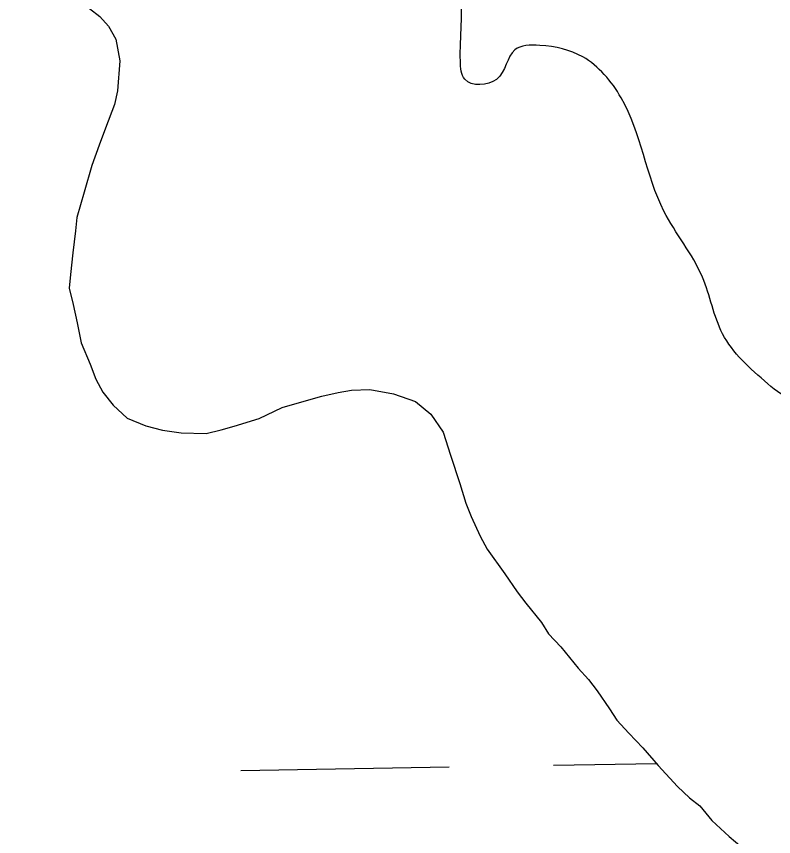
# Model space of a CAD drawing. Extents: x 3892998 to 3931244, y 278583 to 304547.
# Drawn here: x 3920723.4 to 3920839.7, y 289253.7 to 289379.6 of the extents above; entities that cross this region are included whole.
import ezdxf

# ---------------------------------------------------------------- set-up
doc = ezdxf.new("R2010")
doc.units = 0
for name, color, linetype in [('V-RIVR-EDGE', 7, 'Continuous'), ('V-TOPO-SHOR', 7, 'Continuous'), ('V-WETL-SWMP', 7, 'Continuous')]:
    doc.layers.add(name, color=color, linetype=linetype)

msp = doc.modelspace()

# ---------------------------------------------------------------- linework, layer by layer
at = {"layer": 'V-RIVR-EDGE'}
msp.add_spline([(3921447.03, 289356.16), (3921443.87, 289345.38), (3921437.91, 289331.47), (3921434.06, 289321.38), (3921430.57, 289317.56), (3921426.39, 289316.53), (3921417.35, 289318.99), (3921412.82, 289317.96), (3921408.98, 289315.53), (3921398.86, 289302.67), (3921394.66, 289295.37), (3921390.13, 289292.25), (3921382.47, 289290.88), (3921377.59, 289290.89), (3921375.86, 289293.33), (3921375.53, 289301.34), (3921375.56, 289312.48), (3921372.14, 289337.2), (3921368.34, 289351.13), (3921362.8, 289360.55), (3921351.33, 289370.32), (3921339.15, 289372.09), (3921331.16, 289375.59), (3921323.51, 289381.18), (3921313.78, 289388.17), (3921298.83, 289394.12), (3921276.92, 289404.27), (3921270.31, 289406.03), (3921263.7, 289405.7), (3921260.21, 289401.88), (3921254.98, 289400.15), (3921244.9, 289403.66), (3921236.55, 289406.46), (3921225.06, 289407.53), (3921213.92, 289405.47), (3921202.76, 289398.54), (3921194.06, 289398.21), (3921180.47, 289393.37), (3921166.18, 289383.66), (3921145.94, 289365.61), (3921135.45, 289348.23), (3921122.88, 289329.46), (3921117.28, 289318.69), (3921111.7, 289316.26), (3921098.48, 289317.69), (3921096.39, 289315.95), (3921090.81, 289313.18), (3921083.48, 289303.8), (3921078.58, 289295.11), (3921073.69, 289288.51), (3921056.62, 289284.03), (3921047.56, 289276.74), (3921039.88, 289269.45), (3921035.33, 289261.1), (3921033.57, 289253.1), (3921032.51, 289246.49), (3921032.14, 289237.09), (3921033.17, 289230.82), (3921033.14, 289219.34), (3921032.05, 289201.24), (3921029.21, 289177.57), (3921026.03, 289158.44), (3921023.58, 289152.52), (3921019.39, 289150.1), (3921009.64, 289146.64), (3921005.12, 289147.35), (3920999.21, 289153.28), (3920998.88, 289158.5), (3920995.75, 289161.3), (3920989.14, 289163.75), (3920979.74, 289163.77), (3920975.23, 289166.57), (3920971.76, 289170.75), (3920967.62, 289187.47), (3920966.61, 289200.36), (3920967.68, 289212.54), (3920969.1, 289222.98), (3920967.02, 289227.85), (3920959.04, 289237.97), (3920951.4, 289242.51), (3920940.27, 289246.72), (3920932.97, 289251.26), (3920926.72, 289257.54), (3920920.47, 289264.17), (3920915.95, 289268.71), (3920910.4, 289273.25), (3920901.01, 289277.45), (3920895.44, 289277.46), (3920884.64, 289276.79), (3920876.99, 289276.81), (3920871.77, 289278.22), (3920867.95, 289281.71), (3920864.48, 289288.33), (3920863.81, 289296.69), (3920861.39, 289304), (3920856.19, 289312.37), (3920852.37, 289316.56), (3920846.46, 289320.75), (3920842.98, 289320.76), (3920838.81, 289323.2), (3920831.87, 289330.88), (3920828.76, 289339.59), (3920822.86, 289349.7), (3920816.29, 289367.12), (3920810.39, 289373.4), (3920803.78, 289375.16), (3920799.95, 289374.47), (3920797.15, 289369.95), (3920792.28, 289369.96), (3920791.59, 289372.75), (3920791.62, 289383.54), (3920790.24, 289390.51), (3920787.84, 289403.05), (3920784.02, 289406.54), (3920780.54, 289406.89), (3920777.06, 289410.03), (3920774.29, 289416.65), (3920772.21, 289419.79), (3920768.04, 289421.2), (3920759.69, 289422.61), (3920756.91, 289425.75), (3920763.19, 289431.3), (3920763.55, 289434.09), (3920761.47, 289438.62), (3920758.34, 289442.11), (3920746.52, 289448.05), (3920737.14, 289454.69), (3920733.33, 289460.62), (3920733, 289467.93), (3920732.31, 289472.11), (3920727.46, 289479.78), (3920714.25, 289489.56), (3920702.43, 289493.76), (3920698.6, 289495.16), (3920695.13, 289499.7), (3920688.52, 289501.8), (3920676.69, 289504.62), (3920665.91, 289506.04), (3920659.3, 289509.19), (3920653.73, 289509.2), (3920648.85, 289507.47), (3920640.5, 289507.84), (3920634.22, 289502.98), (3920628.65, 289502.3), (3920623.09, 289505.45), (3920619.27, 289508.24), (3920616.48, 289508.25), (3920612.99, 289504.08), (3920610.55, 289502.34), (3920604.28, 289502.71), (3920601.51, 289505.15), (3920599.79, 289513.51), (3920596.31, 289516.65), (3920590.05, 289519.1), (3920581, 289519.13), (3920575.43, 289517.05), (3920573.33, 289511.84), (3920570.53, 289508.71), (3920564.97, 289511.86), (3920555.59, 289517.45), (3920551.06, 289518.16), (3920544.79, 289516.78), (3920530.51, 289511.94), (3920516.21, 289500.84), (3920503.29, 289484.86), (3920495.25, 289473.04), (3920483.41, 289468.89), (3920476.1, 289468.56), (3920468.09, 289466.49), (3920456.92, 289457.12), (3920448.57, 289455.4), (3920441.61, 289456.81), (3920425.24, 289456.16), (3920415.13, 289449.57), (3920410.94, 289443.66), (3920408.13, 289434.62), (3920407.07, 289425.92), (3920404.27, 289421.75), (3920393.13, 289418.99), (3920387.2, 289415.18), (3920378.48, 289406.49), (3920369.05, 289394.68), (3920364.5, 289387.04), (3920360.32, 289384.96), (3920355.1, 289383.93), (3920352.31, 289384.28), (3920346.06, 289390.21), (3920342.25, 289396.49), (3920341.91, 289400.32), (3920341.92, 289403.8), (3920339.84, 289408.68), (3920334.29, 289415.65), (3920330.12, 289420.54), (3920324.91, 289424.03), (3920315.5, 289419.88), (3920306.1, 289418.16), (3920301.57, 289418.17), (3920287.66, 289422.04), (3920284.54, 289425.87), (3920283.16, 289432.14), (3920284.94, 289448.15), (3920284.97, 289461.03), (3920283.25, 289470.08), (3920279.09, 289477.75), (3920271.8, 289483.69), (3920266.93, 289484.74), (3920255.09, 289484.77), (3920243.96, 289488.28), (3920235.27, 289492.13), (3920228.32, 289498.42), (3920224.51, 289504), (3920223.14, 289512.7), (3920221.77, 289522.1), (3920217.6, 289527.34), (3920211.69, 289530.83), (3920201.26, 289534.34), (3920193.6, 289532.96), (3920186.29, 289532.29), (3920180.72, 289533), (3920174.1, 289533.01), (3920164.35, 289529.56), (3920152.13, 289517.05), (3920140.28, 289510.82), (3920131.23, 289509.45), (3920125.67, 289513.64), (3920113.17, 289528.29), (3920101.39, 289547.81), (3920094.1, 289556.19), (3920087.84, 289560.38), (3920080.53, 289560.4), (3920077.76, 289565.28), (3920075.33, 289567.72), (3920070.11, 289568.08), (3920064.18, 289564.96), (3920058.6, 289559.75), (3920052.33, 289558.73), (3920045.72, 289558.74), (3920041.55, 289562.58), (3920033.56, 289568.52), (3920025.9, 289568.89), (3920020.33, 289566.46), (3920014.05, 289563), (3920007.77, 289557.79), (3920004.97, 289549.79), (3920000.43, 289544.93), (3919998.7, 289547.72), (3919994.54, 289556.08), (3919988.99, 289562.01), (3919986.9, 289565.15), (3919986.57, 289571.42), (3919986.94, 289577.68), (3919985.22, 289586.74), (3919984.55, 289597.18), (3919982.47, 289602.76), (3919975.88, 289611.83), (3919969.28, 289617.41), (3919956.41, 289620.58), (3919950.84, 289620.24), (3919947, 289617.12), (3919936.56, 289617.84), (3919929.97, 289625.52), (3919924.41, 289630.75), (3919913.98, 289634.61), (3919899.37, 289639.52), (3919889.64, 289647.2), (3919881.29, 289651.4), (3919873.98, 289650.72), (3919864.23, 289647.61), (3919852.73, 289644.5), (3919842.29, 289645.92), (3919831.16, 289648.73), (3919829.43, 289650.48), (3919829.43, 289652.92), (3919849.99, 289660.87), (3919860.44, 289663.28), (3919871.58, 289662.56), (3919901.15, 289654.83), (3919918.19, 289649.22), (3919927.58, 289648.15), (3919938.03, 289648.82), (3919947.78, 289649.49), (3919953.37, 289657.48), (3919962.46, 289673.13), (3919971.54, 289685.98), (3919982, 289693.27), (3919995.59, 289700.2), (3919999.78, 289705.06), (3920001.19, 289710.97), (3920001.55, 289716.19), (3920005.04, 289718.62), (3920012.36, 289723.82), (3920015.85, 289727.65), (3920015.17, 289733.22), (3920012.75, 289738.79), (3920012.77, 289748.19), (3920014.18, 289756.19), (3920017.33, 289761.76), (3920025.7, 289767.65), (3920042.76, 289770.05), (3920045.2, 289772.48), (3920045.21, 289775.96), (3920043.84, 289782.92), (3920040.02, 289786.41), (3920034.47, 289795.83), (3920032.04, 289800.71), (3920025.78, 289800.72), (3920021.59, 289794.81), (3920013.58, 289794.49), (3920011.5, 289799.02), (3920012.57, 289806.67), (3920016.06, 289810.84), (3920020.24, 289811.53), (3920035.2, 289809.75), (3920042.86, 289808.69), (3920053.29, 289804.14), (3920056.77, 289805.17), (3920063.4, 289812.81), (3920064.47, 289820.12), (3920064.48, 289824.65), (3920066.23, 289827.77), (3920074.24, 289830.54), (3920082.95, 289835.04), (3920086.8, 289843.39), (3920086.82, 289849.65), (3920087.88, 289858.01), (3920091.39, 289869.83), (3920094.56, 289883.75), (3920095.62, 289891.06), (3920094.25, 289900.81), (3920092.19, 289910.56), (3920084.9, 289916.84), (3920074.48, 289929.75), (3920071.01, 289934.63), (3920071.03, 289941.24), (3920068.26, 289947.52), (3920056.11, 289959.73), (3920047.76, 289963.93), (3920039.76, 289965.69), (3920035.24, 289968.14), (3920028.97, 289965.02), (3920025.82, 289957.02), (3920021.99, 289956.33), (3920003.89, 289958.47), (3919996.94, 289961.62), (3919984.77, 289968.61), (3919974, 289976.29), (3919969.15, 289985.36), (3919967.07, 289989.19), (3919957.33, 289991.65), (3919941.67, 289994.48), (3919934.36, 289993.1), (3919928.79, 289993.81), (3919919.05, 289999.06), (3919909.68, 290008.48), (3919901.34, 290016.16), (3919896.84, 290025.22), (3919890.64, 290050.65), (3919889.96, 290060.05), (3919890.33, 290068.4), (3919891.39, 290074.31), (3919895.92, 290077.09), (3919903.23, 290077.07), (3919909.85, 290079.49), (3919914.74, 290084.7), (3919919.29, 290092.7), (3919921.05, 290100.7), (3919921.08, 290114.62)], degree=3, dxfattribs=at)
at = {"layer": 'V-TOPO-SHOR'}
msp.add_lwpolyline([(3920734.65, 289380.84), (3920736.23, 289379.61), (3920737.57, 289378.12), (3920738.66, 289376.11), (3920739.29, 289372.8), (3920738.94, 289368.17), (3920738.49, 289366.1), (3920737.08, 289362.46), (3920736.14, 289359.86), (3920734.97, 289356.74), (3920733.83, 289352.6), (3920732.68, 289348.72), (3920732.49, 289346.66), (3920732.09, 289343.31), (3920731.7, 289339.96), (3920731.51, 289337.9), (3920732.11, 289335.36), (3920732.72, 289332.56), (3920733.34, 289329.5), (3920734.73, 289326.21), (3920735.58, 289323.93), (3920736.67, 289321.92), (3920738.28, 289319.92), (3920740.4, 289317.94), (3920743.26, 289316.76), (3920745.85, 289316.08), (3920748.69, 289315.66), (3920752.54, 289315.54), (3920754.83, 289316.13), (3920756.86, 289316.71), (3920760.67, 289317.87), (3920764.2, 289319.53), (3920767.25, 289320.4), (3920770.3, 289321.28), (3920772.84, 289321.88), (3920774.88, 289322.2), (3920777.7, 289322.3), (3920781.31, 289321.65), (3920784.69, 289320.49), (3920787.06, 289318.52), (3920788.96, 289315.76), (3920790.1, 289312.21), (3920791.53, 289307.9), (3920792.41, 289304.85), (3920793.25, 289302.83), (3920794.63, 289299.79), (3920795.73, 289297.78), (3920798.42, 289294.03), (3920800.31, 289291.27), (3920801.65, 289289.52), (3920804.06, 289286.52), (3920805.15, 289284.77), (3920807.01, 289282.78), (3920809.69, 289279.54), (3920811.29, 289277.79), (3920812.63, 289276.04), (3920814.52, 289273.29), (3920815.61, 289271.53), (3920817.47, 289269.54), (3920819.6, 289267.3), (3920822, 289264.57), (3920824.93, 289261.33), (3920826.79, 289259.6), (3920828.37, 289258.37), (3920830.24, 289256.13), (3920832.89, 289253.66), (3920835.8, 289251.19)], dxfattribs=at)
at = {"layer": 'V-WETL-SWMP'}
for p, q in [((3920736.23, 289379.62), (3920737.57, 289378.12)), ((3920737.57, 289378.12), (3920738.66, 289376.11)), ((3920738.66, 289376.11), (3920739.29, 289372.8)), ((3920739.29, 289372.8), (3920738.94, 289368.17)), ((3920738.94, 289368.17), (3920738.49, 289366.1)), ((3920738.49, 289366.1), (3920737.08, 289362.46)), ((3920737.08, 289362.46), (3920736.14, 289359.86)), ((3920736.14, 289359.86), (3920734.97, 289356.74)), ((3920734.97, 289356.74), (3920733.83, 289352.6)), ((3920733.83, 289352.6), (3920732.68, 289348.72)), ((3920732.68, 289348.72), (3920732.49, 289346.66)), ((3920732.49, 289346.66), (3920732.09, 289343.31)), ((3920732.09, 289343.31), (3920731.7, 289339.96)), ((3920731.7, 289339.96), (3920731.51, 289337.9)), ((3920731.51, 289337.9), (3920732.11, 289335.36)), ((3920732.11, 289335.36), (3920732.72, 289332.56)), ((3920732.72, 289332.56), (3920733.34, 289329.5)), ((3920733.34, 289329.5), (3920734.73, 289326.21)), ((3920734.73, 289326.21), (3920735.58, 289323.93)), ((3920735.58, 289323.93), (3920736.67, 289321.92)), ((3920736.67, 289321.92), (3920738.28, 289319.92)), ((3920767.25, 289320.4), (3920770.3, 289321.28)), ((3920770.3, 289321.28), (3920772.84, 289321.88)), ((3920772.84, 289321.88), (3920774.88, 289322.2)), ((3920774.88, 289322.2), (3920777.7, 289322.3)), ((3920777.7, 289322.3), (3920781.31, 289321.65)), ((3920781.31, 289321.65), (3920784.69, 289320.49)), ((3920738.28, 289319.92), (3920740.4, 289317.94)), ((3920764.2, 289319.53), (3920767.25, 289320.4)), ((3920784.69, 289320.49), (3920787.06, 289318.52)), ((3920760.67, 289317.87), (3920764.2, 289319.53)), ((3920740.4, 289317.94), (3920743.26, 289316.76)), ((3920756.86, 289316.71), (3920760.67, 289317.87)), ((3920787.06, 289318.52), (3920788.96, 289315.76)), ((3920743.26, 289316.76), (3920745.85, 289316.08)), ((3920745.85, 289316.08), (3920748.69, 289315.66)), ((3920752.54, 289315.54), (3920754.83, 289316.13)), ((3920754.83, 289316.13), (3920756.86, 289316.71)), ((3920748.69, 289315.66), (3920752.54, 289315.54)), ((3920788.96, 289315.76), (3920790.1, 289312.21)), ((3920790.1, 289312.21), (3920791.53, 289307.9)), ((3920791.53, 289307.9), (3920792.41, 289304.85)), ((3920792.41, 289304.85), (3920793.25, 289302.83)), ((3920793.25, 289302.83), (3920794.63, 289299.79)), ((3920794.63, 289299.79), (3920795.73, 289297.78)), ((3920795.73, 289297.78), (3920798.42, 289294.03)), ((3920798.42, 289294.03), (3920800.31, 289291.27)), ((3920800.31, 289291.27), (3920801.65, 289289.52)), ((3920801.65, 289289.52), (3920804.06, 289286.52)), ((3920804.06, 289286.52), (3920805.15, 289284.77)), ((3920805.15, 289284.77), (3920807.02, 289282.78)), ((3920807.02, 289282.78), (3920809.69, 289279.54)), ((3920809.69, 289279.54), (3920811.29, 289277.79)), ((3920811.29, 289277.79), (3920812.63, 289276.04)), ((3920812.63, 289276.04), (3920814.52, 289273.29)), ((3920814.52, 289273.29), (3920815.61, 289271.53)), ((3920815.61, 289271.53), (3920817.47, 289269.54)), ((3920817.47, 289269.54), (3920819.6, 289267.31)), ((3920819.6, 289267.31), (3920822, 289264.57)), ((3920805.9, 289264.63), (3920821.71, 289264.9)), ((3920822, 289264.57), (3920824.94, 289261.33)), ((3920757.9, 289263.8), (3920789.9, 289264.35)), ((3920824.94, 289261.33), (3920826.79, 289259.6)), ((3920826.79, 289259.6), (3920828.37, 289258.37)), ((3920828.37, 289258.37), (3920830.24, 289256.13)), ((3920830.24, 289256.13), (3920832.89, 289253.66))]:
    msp.add_line(p, q, dxfattribs=at)

doc.saveas('drawing.dxf')
